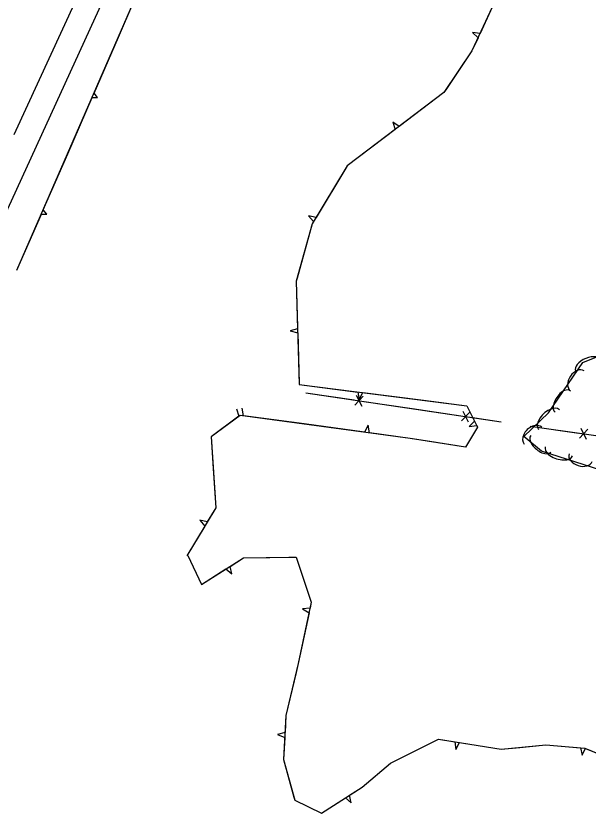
# Model space of a CAD drawing. Extents: x 978516 to 993312, y 1836504 to 1846212.
# Drawn here: x 979580 to 979813.8, y 1837674.2 to 1838000.1 of the extents above; entities that cross this region are included whole.
import ezdxf

# ---------------------------------------------------------------- set-up
doc = ezdxf.new("R2010")
doc.units = 0
for name, color, linetype in [('S_EDGE_PAVEMENT', 7, 'Continuous'), ('S_FENCE', 7, 'Continuous'), ('S_SHOULDER', 7, 'Continuous'), ('S_TREE', 7, 'Continuous')]:
    doc.layers.add(name, color=color, linetype=linetype)

msp = doc.modelspace()

# ---------------------------------------------------------------- linework, layer by layer
at = {"layer": 'S_EDGE_PAVEMENT'}
msp.add_lwpolyline([(979579.36, 1837951.62), (979728.06, 1838274.79), (979822.77, 1838480.4), (979878.3, 1838601.45)], dxfattribs=at)
at = {"layer": 'S_FENCE'}
for p, q in [((979718.54, 1837840.96), (979721.98, 1837844.59)), ((979719.14, 1837845.01), (979721.38, 1837840.53)), ((979762.06, 1837834.48), (979765.5, 1837838.11)), ((979762.66, 1837838.54), (979764.89, 1837834.06)), ((979810.29, 1837827.45), (979813.71, 1837831.1)), ((979810.87, 1837831.51), (979813.13, 1837827.05))]:
    msp.add_line(p, q, dxfattribs=at)
for points in [[(979790.24, 1837832.39), (979928.25, 1837812.67), (979952.68, 1837811.71), (979963.14, 1837870.46)], [(979698.5, 1837846.01), (979718.28, 1837843.07)], [(979698.5, 1837846.01), (979778.3, 1837834.14)], [(979722.24, 1837842.48), (979742.02, 1837839.54)], [(979742.02, 1837839.54), (979761.8, 1837836.59)], [(979765.76, 1837836.01), (979778.3, 1837834.14)], [(979790.24, 1837832.39), (979810.02, 1837829.56)]]:
    msp.add_lwpolyline(points, dxfattribs=at)
at = {"layer": 'S_SHOULDER'}
msp.add_lwpolyline([(979882.73, 1838585.05), (979748.94, 1838297.08), (979641.67, 1838063.61), (979554.55, 1837873.11)], dxfattribs=at)
at = {"layer": 'S_TREE'}
for p, q in [((979769.71, 1837992.91), (979766.59, 1837993.33)), ((979766.59, 1837993.33), (979768.89, 1837991.17)), ((979611.19, 1837966.67), (979613.43, 1837966.7)), ((979613.43, 1837966.7), (979611.97, 1837968.47)), ((979736.59, 1837954.83), (979734.02, 1837956.65)), ((979734.02, 1837956.65), (979735.03, 1837953.65)), ((979592.68, 1837919.06), (979591.22, 1837920.83)), ((979590.44, 1837919.03), (979592.68, 1837919.06)), ((979702.69, 1837917.66), (979699.64, 1837918.39)), ((979699.64, 1837918.39), (979701.7, 1837916.01)), ((979695.15, 1837872.19), (979692.17, 1837871.37)), ((979692.17, 1837871.37), (979695.19, 1837870.57)), ((979719.8, 1837846.31), (979720.37, 1837843.22)), ((979720.37, 1837843.22), (979721.75, 1837846.06)), ((979670.2, 1837839.38), (979671.18, 1837836.38)), ((979673, 1837836.6), (979672.46, 1837839.7)), ((979723.96, 1837832.74), (979722.55, 1837829.9)), ((979724.5, 1837829.64), (979723.96, 1837832.74)), ((979767.48, 1837834.41), (979765.22, 1837832.23)), ((979765.22, 1837832.23), (979768.36, 1837832.66)), ((979658.22, 1837793.18), (979655.16, 1837793.92)), ((979655.16, 1837793.92), (979657.21, 1837791.5)), ((979665.88, 1837773.98), (979668.28, 1837771.95)), ((979668.28, 1837771.95), (979667.54, 1837775.03)), ((979700.23, 1837757.95), (979697.11, 1837757.65)), ((979697.11, 1837757.65), (979699.82, 1837756.02)), ((979690.02, 1837707.08), (979686.98, 1837706.29)), ((979686.98, 1837706.29), (979689.91, 1837705.12)), ((979759.34, 1837703.34), (979759.8, 1837700.23)), ((979759.8, 1837700.23), (979761.28, 1837703.03)), ((979810.81, 1837700.87), (979811.5, 1837697.8)), ((979811.5, 1837697.8), (979812.77, 1837700.7)), ((979714.67, 1837680.43), (979717.07, 1837678.41)), ((979717.07, 1837678.41), (979716.33, 1837681.49))]:
    msp.add_line(p, q, dxfattribs=at)
for points in [[(979580.45, 1837896.1), (979627.86, 1838004.95), (979674.94, 1838105.31), (979711.82, 1838183.94), (979736.56, 1838236.54), (979756.21, 1838278.43), (979795.4, 1838358.33), (979842.78, 1838461.26), (979889.85, 1838548.15)], [(979781.08, 1838014.78), (979774.71, 1838003.58), (979769.71, 1837992.91)], [(979621.96, 1837991.39), (979627.86, 1838004.95), (979632.2, 1838014.2)], [(979774.71, 1838003.58), (979766.37, 1837985.8), (979754.97, 1837968.74), (979715.45, 1837938.84), (979701.13, 1837915.06), (979694.58, 1837891.57), (979695.81, 1837849.34), (979764.34, 1837840.69), (979768.69, 1837831.99), (979763.78, 1837823.82), (979741.18, 1837827.38), (979671.71, 1837836.77), (979659.84, 1837827.99), (979661.71, 1837798.98), (979649.84, 1837779.29)], [(979611.97, 1837968.47), (979621.96, 1837991.39)], [(979768.89, 1837991.17), (979766.37, 1837985.8), (979755.98, 1837970.24)], [(979755.98, 1837970.24), (979754.97, 1837968.74), (979736.59, 1837954.83)], [(979601.2, 1837943.75), (979611.19, 1837966.67)], [(979735.03, 1837953.65), (979715.45, 1837938.84), (979715.29, 1837938.57)], [(979591.22, 1837920.83), (979601.2, 1837943.75)], [(979715.29, 1837938.57), (979702.69, 1837917.66)], [(979580.45, 1837896.1), (979590.44, 1837919.03)], [(979701.7, 1837916.01), (979701.13, 1837915.06), (979694.96, 1837892.92)], [(979694.96, 1837892.92), (979694.58, 1837891.57), (979695.15, 1837872.19)], [(979695.19, 1837870.57), (979695.79, 1837849.99)], [(979967.81, 1837860.62), (979957.03, 1837806.7), (979898.3, 1837803.47), (979829.66, 1837810.9), (979794.77, 1837822.19), (979787.56, 1837828.14), (979797.65, 1837837.76), (979811.66, 1837858.34), (979833.43, 1837867.09), (979850.93, 1837860.09), (979875.34, 1837845.73), (979922.61, 1837835.11), (979938.8, 1837839.19), (979955.86, 1837857.38)], [(979695.79, 1837849.99), (979695.81, 1837849.34), (979719.8, 1837846.31)], [(979721.75, 1837846.06), (979746.53, 1837842.93)], [(979746.53, 1837842.93), (979764.34, 1837840.69), (979767.48, 1837834.41)], [(979671.18, 1837836.38), (979659.84, 1837827.99), (979660.54, 1837817.16)], [(979697.77, 1837833.25), (979673, 1837836.6)], [(979722.55, 1837829.9), (979697.77, 1837833.25)], [(979768.36, 1837832.66), (979768.69, 1837831.99), (979763.78, 1837823.82), (979749.25, 1837826.11)], [(979749.25, 1837826.11), (979741.18, 1837827.38), (979724.5, 1837829.64)], [(979660.54, 1837817.16), (979661.71, 1837798.98), (979658.22, 1837793.18)], [(979657.21, 1837791.5), (979649.84, 1837779.29)], [(979650.29, 1837779.42), (979655.82, 1837767.6), (979665.88, 1837773.98)], [(979650.29, 1837779.42), (979655.82, 1837767.6), (979673, 1837778.5), (979694.54, 1837778.83), (979700.76, 1837760.41), (979695.41, 1837735.37), (979690.38, 1837714.03), (979689.44, 1837696.06), (979694.01, 1837679.49), (979704.85, 1837674.19), (979721.56, 1837684.81), (979733.18, 1837694.65), (979752.75, 1837704.39), (979778.37, 1837700.3), (979796.64, 1837702.05), (979812.56, 1837700.72), (979827.58, 1837694.59)], [(979667.54, 1837775.03), (979673, 1837778.5), (979691.5, 1837778.78)], [(979691.5, 1837778.78), (979694.54, 1837778.83), (979700.76, 1837760.41), (979700.23, 1837757.95)], [(979699.82, 1837756.02), (979695.41, 1837735.37), (979694.52, 1837731.59)], [(979694.52, 1837731.59), (979690.38, 1837714.03), (979690.02, 1837707.08)], [(979689.91, 1837705.12), (979689.44, 1837696.06), (979693.67, 1837680.72)], [(979736.37, 1837696.24), (979752.75, 1837704.39), (979759.34, 1837703.34)], [(979761.28, 1837703.03), (979778.37, 1837700.3), (979785.95, 1837701.03)], [(979785.95, 1837701.03), (979796.64, 1837702.05), (979810.81, 1837700.87)], [(979812.76, 1837700.64), (979827.58, 1837694.59), (979832.64, 1837687.19)], [(979716.33, 1837681.49), (979721.56, 1837684.81), (979733.18, 1837694.65), (979736.37, 1837696.24)], [(979693.67, 1837680.72), (979694.01, 1837679.49), (979704.85, 1837674.19), (979714.67, 1837680.43)]]:
    msp.add_lwpolyline(points, dxfattribs=at)
for centre, major_axis, ratio, start_param, end_param in [((979814.15, 1837857.06), (-5.44, -2.18), 0.549893, 3.144881, 6.286473), ((979809.45, 1837850.86), (-2.79, -4.1), 0.685312, 3.141658, 6.28325), ((979803.43, 1837842.48), (-3.01, -4.42), 0.5407, 3.141631, 6.283224), ((979797.88, 1837835.05), (-4.24, -4.04), 0.550503, 3.142758, 6.284351), ((979791.37, 1837828.48), (-3.59, -3.41), 0.685837, 3.143503, 6.285096), ((979794.53, 1837825.12), (4.12, -3.41), 0.537859, 3.14479, 6.286383), ((979801.92, 1837822.09), (5.58, -1.81), 0.546898, 3.140892, 6.282485), ((979810.81, 1837819.49), (4.72, -1.52), 0.681346, 3.140451, 6.282043)]:
    msp.add_ellipse(centre, major_axis=major_axis, ratio=ratio, start_param=start_param, end_param=end_param, dxfattribs=at)

doc.saveas('drawing.dxf')
